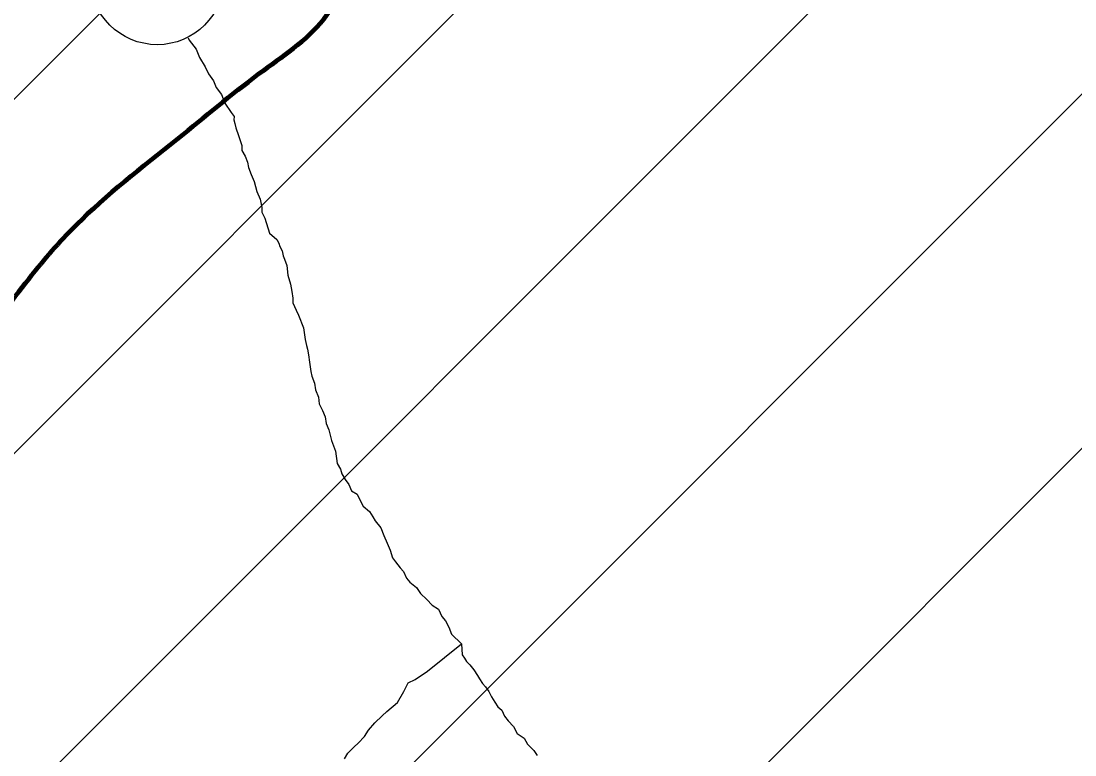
# Model space of a CAD drawing. Extents: x 553962 to 842807, y 8883888 to 9032388.
# Drawn here: x 632171 to 638482, y 8939004 to 8943396 of the extents above; entities that cross this region are included whole.
import ezdxf

# ---------------------------------------------------------------- set-up
doc = ezdxf.new("R2010")
doc.units = 0
doc.header["$LTSCALE"] = 160
for name, color, linetype, lineweight in [('11', 7, 'Continuous', 25), ('15', 7, 'Continuous', 25), ('27', 7, 'Continuous', 90), ('30', 7, 'Continuous', 13)]:
    doc.layers.add(name, color=color, linetype=linetype, lineweight=lineweight)

msp = doc.modelspace()

# ---------------------------------------------------------------- linework, layer by layer
at = {"layer": '11'}
msp.add_circle((632986.6, 8943656.4), 401.3, dxfattribs=at)
at = {"layer": '15'}
for points in [[(633172.2, 8943297.1), (633178.3, 8943281.8), (633220.5, 8943229), (633240.1, 8943178.8), (633274.7, 8943123.5), (633294.4, 8943080.8), (633324.1, 8943038.1), (633338.8, 8942997.9), (633371, 8942957.6), (633390.6, 8942904.9), (633430.2, 8942849.6), (633447.5, 8942824.4), (633444.8, 8942804.4), (633452.2, 8942784.3), (633457, 8942756.8), (633474.1, 8942711.6), (633483.9, 8942681.5), (633493.7, 8942651.4), (633493.5, 8942621.3), (633513.2, 8942588.7), (633527.9, 8942551), (633532.7, 8942520.9), (633549.9, 8942478.3), (633567.1, 8942435.6), (633584.1, 8942375.4), (633603.8, 8942330.2), (633613.4, 8942280.1), (633613.2, 8942252.5), (633630.5, 8942217.4), (633659.8, 8942127.1)], [(633659.8, 8942127.1), (633702, 8942089.2), (633714.3, 8942066.6), (633721.7, 8942046.5), (633734, 8942021.4), (633741.3, 8941991.3), (633748.6, 8941971.2), (633763.3, 8941933.6), (633767.9, 8941876), (633785, 8941820.8), (633792.2, 8941778.2), (633799.4, 8941738.1), (633799.2, 8941710.5), (633818.8, 8941665.3), (633833.6, 8941635.2), (633863.1, 8941559.9)], [(633863.1, 8941559.9), (633872.5, 8941489.7), (633879.8, 8941454.6), (633887.1, 8941432.1), (633891.8, 8941399.5), (633899, 8941354.4), (633906.1, 8941299.2), (633913.4, 8941271.7), (633928.1, 8941229), (633935.3, 8941188.9), (633952.5, 8941146.2), (633957.1, 8941106.1), (633976.8, 8941065.9), (633991.6, 8941028.3), (633998.8, 8940988.2), (634013.5, 8940950.6), (634030.5, 8940885.3), (634055, 8940822.6)], [(634055, 8940822.6), (634064.5, 8940747.4), (634084.2, 8940714.8), (634091.5, 8940687.2), (634111.3, 8940652), (634133.5, 8940621.8), (634150.8, 8940584.1), (634183.1, 8940563.9), (634202.8, 8940526.2), (634220.1, 8940493.5), (634257.4, 8940460.7), (634277.1, 8940428.1), (634292, 8940405.4), (634326.7, 8940362.7), (634343.8, 8940317.5), (634363.5, 8940272.3), (634380.7, 8940229.6), (634395.3, 8940184.4), (634412.6, 8940159.3), (634442.4, 8940124.1), (634462.2, 8940101.4), (634479.4, 8940061.2), (634499.3, 8940038.6), (634539, 8940005.7), (634563.8, 8939970.5), (634601, 8939935.2), (634633.3, 8939900), (634670.6, 8939877.2), (634690.3, 8939832), (634712.6, 8939806.8), (634732.3, 8939769.1), (634749.5, 8939726.5), (634809.1, 8939668.5)], [(634426.2, 8939318), (634464.3, 8939382.9), (634489.7, 8939435.3), (634532.3, 8939455), (634605.2, 8939504.6), (634809.1, 8939668.5)], [(634809.1, 8939668.5), (634813.6, 8939603.4), (634826, 8939583.2), (634838.3, 8939563.1), (634858.2, 8939543), (634882.9, 8939512.8), (634905.2, 8939480.1), (634917.6, 8939460), (634934.8, 8939432.3), (634952.2, 8939412.2), (634972, 8939384.5), (634989.3, 8939351.8), (635009, 8939319.2), (635026.3, 8939291.5), (635051.2, 8939271.3), (635065.9, 8939236.2), (635088.2, 8939208.5), (635120.5, 8939173.2), (635142.7, 8939133), (635185, 8939105.2), (635204.7, 8939067.5), (635241.9, 8939029.7), (635261.7, 8938999.6)], [(634108.5, 8938979.6), (634128.8, 8939014.6), (634166.6, 8939051.9), (634189.3, 8939074.2), (634227.1, 8939114.1), (634252.4, 8939151.4), (634290.3, 8939196.2), (634333.1, 8939238.5), (634360.8, 8939263.4), (634426.2, 8939318)]]:
    msp.add_lwpolyline(points, dxfattribs=at)
at = {"layer": '27'}
for points in [[(637260.6, 8972975.8), (641524.5, 8971056.2), (652526.1, 8965412.7), (653164.3, 8965062.8), (670790.5, 8953770.1), (686194, 8943929.9), (696283.3, 8937647.1)], [(630387.4, 8939797.8), (630434.2, 8940142.1), (630686.5, 8940523.6), (631192.1, 8941084.2), (631927.5, 8941519.8), (632256.1, 8941901.8), (632534.2, 8942207.6), (633141.9, 8942718.3), (633623.2, 8943101.4), (634002.9, 8943433.2), (634103.5, 8943636.5), (634126.4, 8944067), (633968.9, 8944876), (633685.2, 8945506.9), (633295.3, 8946896.6), (633418.3, 8947606.3), (633184.9, 8948338.8), (632825.2, 8948918.6), (632848.4, 8949298.5), (633991.4, 8949661), (634446.8, 8950119.9), (634848.2, 8951084.8), (634971.3, 8951794.5), (634968.7, 8952224.9), (635094.3, 8952504.3), (635191.9, 8953213.8), (635441.4, 8954051.1), (635362.8, 8954430.2), (634875.3, 8955110.3)]]:
    msp.add_spline(points, degree=3, dxfattribs=at)
at = {"layer": '30'}
for p, q in [((629463.7, 8940264.1), (638449.2, 8949249.6)), ((630412.3, 8939091.4), (640542.6, 8949221.8)), ((631302, 8937859.8), (642636.1, 8949193.9)), ((632583, 8937019.5), (644729.6, 8949166.1)), ((633027.9, 8935343.1), (646789.3, 8949104.5))]:
    msp.add_line(p, q, dxfattribs=at)

doc.saveas('drawing.dxf')
